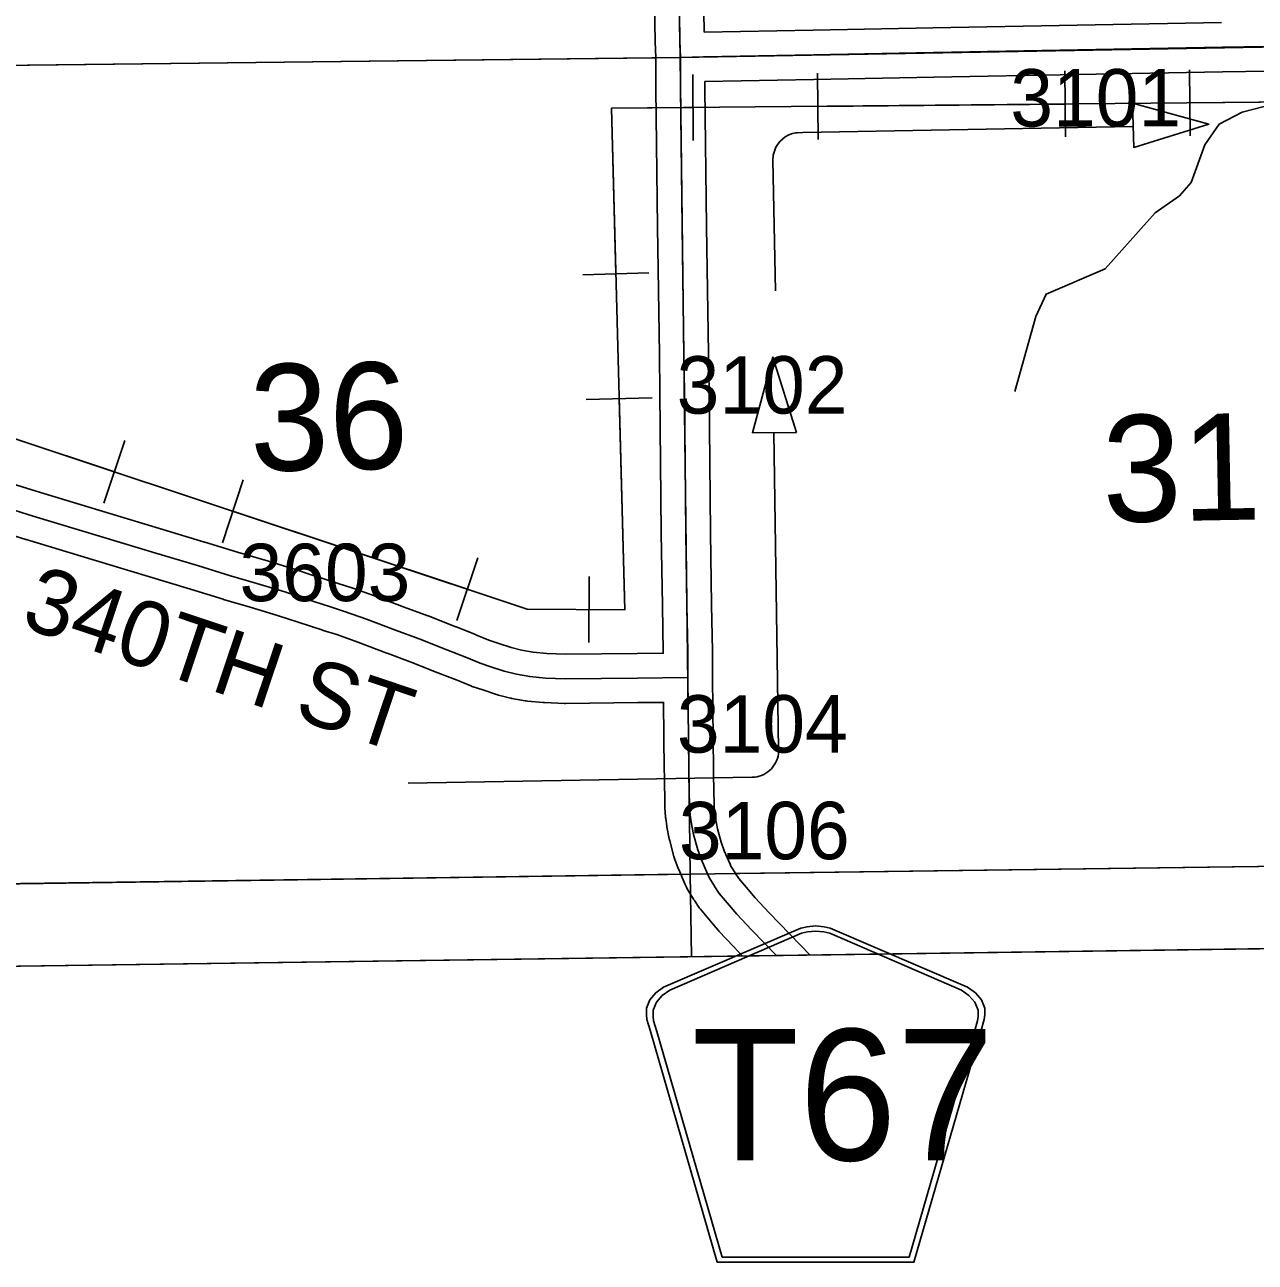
# Model space of a CAD drawing. Extents: x 23.6 to 68.7, y -63 to -29.
# Drawn here: x 49.986 to 51.486, y -58.02 to -56.511 of the extents above; entities that cross this region are included whole.
import ezdxf

# ---------------------------------------------------------------- set-up
doc = ezdxf.new("R2010")
doc.units = 0
for name, color, linetype in [('tdCoClipBndry', 7, 'Continuous'), ('tdCoCoBndry', 7, 'Continuous'), ('tdCoCoBndryPart', 7, 'Continuous'), ('tdCoDirctArrow', 7, 'Continuous'), ('tdCoHydroRiver', 7, 'Continuous'), ('tdCoPipe', 7, 'Continuous'), ('tdCoSecRdNmbr', 7, 'Continuous'), ('tdCoSecRdTxt', 7, 'Continuous'), ('tdCoSecRteBand', 7, 'Continuous'), ('tdCoSecRteCL', 7, 'Continuous'), ('tdCoSectLine', 7, 'Continuous'), ('tdCoSectLinePart', 7, 'Continuous'), ('tdCoSectNmbr', 7, 'Continuous'), ('tdCoShieldCoRteHrd', 7, 'Continuous'), ('tdCoSurfAsphalt', 7, 'Continuous'), ('tdCoSurfConc', 7, 'Continuous'), ('tdCoSurfGravel', 7, 'Continuous'), ('tdCoTwpBndryShd', 7, 'Continuous')]:
    doc.layers.add(name, color=color, linetype=linetype)

msp = doc.modelspace()

# ---------------------------------------------------------------- linework, layer by layer
at = {"layer": 'tdCoClipBndry'}
msp.add_lwpolyline([(56.8227, -57.553), (51.8233, -57.6334), (46.8056, -57.7041), (45.8081, -57.7131), (44.8328, -57.735), (43.8446, -57.7356), (42.8125, -57.7502), (36.856, -57.8104), (34.8462, -57.8398), (33.8615, -57.8433), (32.8589, -57.8556), (32.833, -57.8525), (32.8013, -57.8383), (32.7717, -57.8067), (32.7614, -57.7827), (32.7577, -57.7569), (32.6839, -51.7283), (32.6474, -49.7276), (32.6233, -45.7459), (32.6113, -44.7492), (32.588, -43.7493), (32.587, -43.0064), (32.5923, -42.7484), (32.5183, -35.7733)], dxfattribs=at)
at = {"layer": 'tdCoCoBndry'}
for p, q in [((51.8222, -57.5335), (50.7977, -57.5472)), ((50.7977, -57.5472), (51.8222, -57.5335)), ((50.7977, -57.5472), (49.8017, -57.5614)), ((49.8017, -57.5614), (50.7977, -57.5472))]:
    msp.add_line(p, q, dxfattribs=at)
for points in [[(35.8551, -57.7251), (36.8548, -57.7104), (37.8632, -57.702), (38.8607, -57.6881), (39.821, -57.6811), (40.8084, -57.671), (40.8282, -57.6709), (41.8142, -57.6606), (42.8114, -57.6502), (43.828, -57.6382), (43.8439, -57.6356), (44.8231, -57.6351), (44.8305, -57.6351), (45.7951, -57.6134), (45.8065, -57.6132), (46.7976, -57.6042), (46.8042, -57.6042), (47.8013, -57.59), (48.8, -57.5731), (49.8013, -57.5613), (50.7973, -57.5472), (51.8219, -57.5335), (52.8221, -57.5189)], [(52.8224, -57.5189), (51.8222, -57.5335), (50.7977, -57.5472), (49.8017, -57.5614), (48.8003, -57.5731), (47.8017, -57.59), (46.8045, -57.6042), (46.798, -57.6042), (45.8069, -57.6132), (45.7954, -57.6134), (44.8309, -57.6351), (44.8234, -57.6351), (43.8442, -57.6356), (43.8283, -57.6383), (42.8118, -57.6502), (41.8146, -57.6606), (40.8286, -57.6709), (40.8087, -57.671), (39.8213, -57.6811), (38.8611, -57.6881), (37.8635, -57.702), (36.8552, -57.7104), (35.8554, -57.7251)], [(52.8224, -57.5189), (51.8222, -57.5335), (50.7977, -57.5472), (49.8017, -57.5614), (48.8003, -57.5731), (47.8017, -57.59), (46.8045, -57.6042), (46.798, -57.6042), (45.8069, -57.6132), (45.7954, -57.6134), (44.8309, -57.6351), (44.8317, -57.735), (44.8328, -57.735), (45.8081, -57.7131), (46.8056, -57.7041), (51.8233, -57.6334), (56.8227, -57.553)]]:
    msp.add_lwpolyline(points, dxfattribs=at)
at = {"layer": 'tdCoCoBndryPart'}
for points in [[(50.8526, -57.5464), (51.7919, -57.5339)], [(47.8275, -57.5895), (48.8, -57.5731), (49.8013, -57.5613), (50.7861, -57.5473)]]:
    msp.add_lwpolyline(points, dxfattribs=at)
at = {"layer": 'tdCoDirctArrow'}
for points in [[(51.3366, -56.6071), (51.4295, -56.6327), (51.3381, -56.661)], [(50.9272, -57.0086), (50.8983, -56.9167), (50.8733, -57.009)]]:
    msp.add_lwpolyline(points, close=True, dxfattribs=at)
for points in [[(50.9014, -56.8359), (50.8982, -56.6763), (50.8985, -56.6705), (50.9001, -56.6655), (50.9019, -56.6607), (50.9042, -56.657), (50.907, -56.6535), (50.9098, -56.6507), (50.9134, -56.648), (50.9176, -56.6458), (50.9221, -56.644), (50.9261, -56.6433), (50.9282, -56.643), (50.9346, -56.6429), (51.337, -56.6353)], [(50.4537, -57.4361), (50.8731, -57.4291), (50.8766, -57.4288), (50.8789, -57.4284), (50.8817, -57.4277), (50.8844, -57.4268), (50.8871, -57.4256), (50.8897, -57.4242), (50.8921, -57.4225), (50.8943, -57.4207), (50.8964, -57.4186), (50.8983, -57.4164), (50.9, -57.414), (50.9015, -57.4115), (50.9027, -57.4089), (50.9037, -57.4061), (50.9045, -57.4033), (50.905, -57.4004), (50.9053, -57.3975), (50.9053, -57.3946), (50.8994, -57.0088)]]:
    msp.add_lwpolyline(points, dxfattribs=at)
at = {"layer": 'tdCoHydroRiver'}
msp.add_lwpolyline([(52.1091, -56.2289), (51.9222, -56.2578), (51.8161, -56.2779), (51.7956, -56.2907), (51.7721, -56.3194), (51.7423, -56.3639), (51.7328, -56.3735), (51.7251, -56.391), (51.7143, -56.4053), (51.6925, -56.4403), (51.6333, -56.5072), (51.5973, -56.5392), (51.5427, -56.5934), (51.5223, -56.6047), (51.4703, -56.6179), (51.4421, -56.6324), (51.425, -56.6579), (51.4081, -56.7039), (51.3941, -56.7198), (51.3643, -56.7406), (51.3035, -56.8092), (51.2312, -56.84), (51.2189, -56.867), (51.1931, -56.9588)], dxfattribs=at)
at = {"layer": 'tdCoPipe'}
for p, q in [((50.8005, -56.572), (50.8012, -56.6525)), ((50.9527, -56.5705), (50.9534, -56.6512)), ((51.254, -56.5677), (51.2548, -56.6482)), ((51.4062, -56.5663), (51.407, -56.647)), ((50.6666, -56.8162), (50.7472, -56.814)), ((50.6707, -56.9683), (50.7512, -56.9662)), ((50.1082, -57.0184), (50.0828, -57.0948)), ((50.2527, -57.0664), (50.2272, -57.143)), ((50.5386, -57.1616), (50.5132, -57.238)), ((50.6743, -57.1842), (50.6739, -57.2648))]:
    msp.add_line(p, q, dxfattribs=at)
for points in [[(53.0685, -56.591), (50.7015, -56.6132), (50.7179, -57.2247), (50.5989, -57.2241), (49.8578, -56.9776), (49.7137, -56.9708), (49.1168, -57.0055), (49.0002, -57.0742), (48.9111, -57.2115), (48.8699, -57.2459), (48.815, -57.2528), (48.1221, -57.267), (48.1221, -57.267), (48.0398, -57.2807), (47.9849, -57.2876), (47.9163, -57.3083), (47.7174, -57.528), (47.6625, -57.5281), (46.0227, -57.536), (46.016, -57.7076)], [(51.7079, -56.6038), (51.4066, -56.6066)], [(50.8009, -56.6123), (50.7015, -56.6132), (50.7069, -56.8151)], [(51.2544, -56.608), (50.9531, -56.6109)], [(50.711, -56.9673), (50.7179, -57.2247), (50.6741, -57.2245)], [(50.0955, -57.0567), (49.8578, -56.9776), (49.807, -56.9752)], [(50.5259, -57.1998), (50.2399, -57.1047)]]:
    msp.add_lwpolyline(points, dxfattribs=at)
at = {"layer": 'tdCoSecRteBand'}
for points in [[(50.6458, -57.2789), (50.733, -57.278), (50.733, -57.278), (50.733, -57.278), (50.7647, -57.2777), (50.7647, -57.2762), (50.7635, -57.2199), (50.7635, -57.2198), (50.7635, -57.2197), (50.7622, -57.1312), (50.7622, -57.1311), (50.7622, -57.1311), (50.7604, -56.9601), (50.7599, -56.9131), (50.7575, -56.7583), (50.7575, -56.7583), (50.7575, -56.7582), (50.7555, -56.5895), (50.7555, -56.5894), (50.7555, -56.5892), (50.7555, -56.5517), (50.7547, -56.5319), (50.7547, -56.5316), (50.7547, -56.5314), (50.7527, -56.4218)], [(50.8127, -56.4207), (50.8145, -56.5204)], [(50.8145, -56.5204), (50.9472, -56.518), (51.0933, -56.5153), (51.4453, -56.5086)], [(51.7854, -56.5637), (51.4464, -56.5686), (51.0945, -56.5753), (51.0945, -56.5753), (51.0944, -56.5753), (50.9483, -56.578), (50.9483, -56.578), (50.9483, -56.578), (50.8155, -56.5804), (50.8155, -56.589), (50.8175, -56.7575), (50.8199, -56.9122), (50.8199, -56.9123), (50.8199, -56.9124), (50.8204, -56.9594), (50.8204, -56.9594), (50.8204, -56.9594), (50.8222, -57.1304), (50.8235, -57.2187), (50.8247, -57.2751), (50.8247, -57.2755), (50.8247, -57.2758), (50.8247, -57.3073), (50.8259, -57.4196), (50.826, -57.4262), (50.8266, -57.4628), (50.8272, -57.4719), (50.8282, -57.4789), (50.8307, -57.492), (50.8352, -57.5083), (50.839, -57.5186), (50.8461, -57.535), (50.8471, -57.5373), (50.8521, -57.5456), (50.8523, -57.5458), (50.8569, -57.5525), (50.868, -57.5658), (50.8767, -57.576), (50.8939, -57.5943), (50.9438, -57.6458)], [(49.9433, -57.0626), (50.0054, -57.0818), (50.09, -57.1074), (50.1545, -57.1269), (50.2055, -57.1422), (50.2056, -57.1422), (50.2057, -57.1423), (50.2456, -57.1546), (50.2778, -57.1639), (50.278, -57.164), (50.2782, -57.164), (50.3121, -57.1744), (50.3124, -57.1744), (50.3126, -57.1745), (50.338, -57.1828), (50.3381, -57.1828), (50.3381, -57.1828), (50.3682, -57.1928), (50.3851, -57.198), (50.3857, -57.1982), (50.3862, -57.1984), (50.4128, -57.2078), (50.4131, -57.2079), (50.4134, -57.208), (50.449, -57.2216), (50.4775, -57.2321), (50.4777, -57.2322), (50.478, -57.2323), (50.5119, -57.2456), (50.5119, -57.2456), (50.512, -57.2456), (50.5358, -57.2551), (50.536, -57.2551), (50.5362, -57.2552), (50.5519, -57.2617), (50.564, -57.2658), (50.5792, -57.2709), (50.5918, -57.274), (50.6059, -57.2765), (50.6229, -57.2781), (50.6458, -57.2789)], [(50.8614, -57.647), (50.8507, -57.6358), (50.8505, -57.6357), (50.8504, -57.6356), (50.8325, -57.6166), (50.832, -57.6161), (50.8316, -57.6155), (50.8223, -57.6047), (50.8222, -57.6046), (50.8221, -57.6045), (50.8099, -57.5899), (50.8089, -57.5888), (50.8081, -57.5875), (50.8027, -57.5795), (50.8021, -57.5787), (50.8018, -57.5782), (50.8014, -57.5776), (50.7949, -57.567), (50.7937, -57.5651), (50.7928, -57.5631), (50.791, -57.5588), (50.7836, -57.5416), (50.7833, -57.5409), (50.783, -57.5402), (50.7785, -57.528), (50.778, -57.5268), (50.7777, -57.5255), (50.7725, -57.5067), (50.7722, -57.5055), (50.7719, -57.5043), (50.7691, -57.4894), (50.769, -57.4888), (50.7689, -57.4881), (50.7677, -57.4793), (50.7675, -57.4783), (50.7674, -57.4772), (50.7666, -57.4663), (50.7666, -57.4654), (50.7666, -57.4645), (50.766, -57.427), (50.7659, -57.4204), (50.7659, -57.4203), (50.7659, -57.4203), (50.7651, -57.3377), (50.7336, -57.338), (50.6457, -57.3389), (50.645, -57.3389), (50.6443, -57.3389), (50.6199, -57.338), (50.619, -57.338), (50.6182, -57.3379), (50.599, -57.3361), (50.5977, -57.336), (50.5964, -57.3358), (50.5802, -57.3328), (50.5794, -57.3327), (50.5786, -57.3325), (50.5638, -57.329), (50.5625, -57.3286), (50.5612, -57.3282), (50.5447, -57.3226), (50.5446, -57.3226), (50.5446, -57.3226), (50.5317, -57.3182), (50.5308, -57.3179), (50.5299, -57.3175), (50.5136, -57.3108), (50.49, -57.3015), (50.4563, -57.2883), (50.428, -57.2778), (50.4279, -57.2777), (50.4278, -57.2777), (50.3924, -57.2642), (50.3667, -57.2551), (50.3502, -57.25), (50.3499, -57.2499), (50.3497, -57.2498), (50.3194, -57.2398), (50.2943, -57.2317), (50.2609, -57.2215), (50.2286, -57.2121), (50.2284, -57.212), (50.2281, -57.212), (50.1882, -57.1996), (50.1372, -57.1843), (50.1372, -57.1843), (50.1372, -57.1843), (50.0726, -57.1648), (50.0726, -57.1648), (50.0726, -57.1648), (49.988, -57.1392), (49.9879, -57.1392), (49.9878, -57.1391), (49.9258, -57.12)]]:
    msp.add_lwpolyline(points, dxfattribs=at)
at = {"layer": 'tdCoSecRteCL'}
for points in [[(50.7855, -56.5511), (50.7847, -56.5308), (50.7827, -56.4212), (50.7801, -56.2798), (50.7773, -56.0833), (50.776, -55.9933)], [(50.7855, -56.5511), (50.8136, -56.5504), (50.9477, -56.548), (51.0939, -56.5453), (51.4459, -56.5386), (51.8151, -56.5332)], [(50.7947, -57.3074), (50.7947, -57.2758), (50.7935, -57.2192), (50.7922, -57.1308), (50.7904, -56.9598), (50.7899, -56.9127), (50.7875, -56.7579), (50.7855, -56.5892), (50.7855, -56.5511)], [(49.9344, -57.0913), (49.9967, -57.1105), (50.0813, -57.1361), (50.1459, -57.1556), (50.1969, -57.1709), (50.237, -57.1833), (50.2694, -57.1927), (50.3034, -57.2031), (50.3287, -57.2113), (50.3591, -57.2213), (50.3762, -57.2267), (50.4027, -57.2361), (50.4384, -57.2497), (50.467, -57.2603), (50.5009, -57.2735), (50.5248, -57.283), (50.5413, -57.2898), (50.5543, -57.2942), (50.5708, -57.2998), (50.5856, -57.3033), (50.6018, -57.3063), (50.621, -57.308), (50.6454, -57.3089), (50.7333, -57.308), (50.7947, -57.3074)], [(50.9026, -57.6464), (50.8722, -57.615), (50.8544, -57.596), (50.8451, -57.5852), (50.8329, -57.5706), (50.8275, -57.5627), (50.827, -57.5619), (50.8204, -57.5512), (50.8185, -57.5469), (50.8111, -57.5298), (50.8066, -57.5175), (50.8014, -57.4987), (50.7986, -57.4839), (50.7973, -57.4751), (50.7966, -57.4641), (50.796, -57.4266), (50.7959, -57.4199), (50.7947, -57.3074)]]:
    msp.add_lwpolyline(points, dxfattribs=at)
at = {"layer": 'tdCoSectLine'}
for points in [[(50.7681, -55.5514), (50.7851, -56.5511)], [(50.7851, -56.5511), (51.8147, -56.5332)], [(49.7852, -56.563), (50.7851, -56.5511)], [(50.7851, -56.5511), (50.7973, -57.5472)], [(50.7973, -57.5472), (51.8219, -57.5335)], [(49.8013, -57.5613), (50.7973, -57.5472)], [(50.7973, -57.5472), (50.7991, -57.6478)]]:
    msp.add_lwpolyline(points, dxfattribs=at)
at = {"layer": 'tdCoSectLinePart'}
for points in [[(49.8152, -56.5627), (50.7552, -56.5515)], [(50.8526, -57.5464), (51.7919, -57.5339)], [(49.8013, -57.5613), (50.7861, -57.5473)], [(50.7978, -57.5719), (50.7991, -57.6478)]]:
    msp.add_lwpolyline(points, dxfattribs=at)
at = {"layer": 'tdCoShieldCoRteHrd'}
for points in [[(50.8305, -58.0205), (50.7486, -57.7376), (50.7447, -57.7244), (50.744, -57.7185), (50.744, -57.7107), (50.7482, -57.7004), (50.7555, -57.6919), (50.7651, -57.6852), (50.9324, -57.6129), (50.9399, -57.6113), (50.9503, -57.6103), (50.9607, -57.6113), (50.9682, -57.6129), (51.1355, -57.6852), (51.1451, -57.6919), (51.1524, -57.7004), (51.1566, -57.7107), (51.1566, -57.7185), (51.1559, -57.7244), (51.152, -57.7376), (51.0701, -58.0205)], [(50.8364, -58.0141), (50.7567, -57.7389), (50.7529, -57.7262), (50.7522, -57.7206), (50.7522, -57.7131), (50.7563, -57.7032), (50.7633, -57.695), (50.7725, -57.6886), (50.9331, -57.6192), (50.9403, -57.6176), (50.9503, -57.6167), (50.9603, -57.6176), (50.9675, -57.6192), (51.1281, -57.6886), (51.1373, -57.695), (51.1443, -57.7032), (51.1484, -57.7131), (51.1484, -57.7206), (51.1477, -57.7262), (51.1439, -57.7389), (51.0642, -58.0141)]]:
    msp.add_lwpolyline(points, close=True, dxfattribs=at)
at = {"layer": 'tdCoSurfAsphalt'}
for points in [[(50.7947, -57.3074), (50.7947, -57.2758), (50.7935, -57.2192), (50.7922, -57.1308), (50.7904, -56.9598), (50.7899, -56.9127), (50.7875, -56.7579), (50.7855, -56.5892), (50.7855, -56.5511), (50.7847, -56.5308), (50.7827, -56.4212)], [(49.9344, -57.0913), (49.9967, -57.1105), (50.0813, -57.1361), (50.1459, -57.1556), (50.1969, -57.1709), (50.237, -57.1833), (50.2694, -57.1927), (50.3034, -57.2031), (50.3287, -57.2113), (50.3591, -57.2213), (50.3762, -57.2267), (50.4027, -57.2361), (50.4384, -57.2497), (50.467, -57.2603), (50.5009, -57.2735), (50.5248, -57.283), (50.5413, -57.2898), (50.5543, -57.2942), (50.5708, -57.2998), (50.5856, -57.3033), (50.6018, -57.3063), (50.621, -57.308), (50.6454, -57.3089), (50.7333, -57.308), (50.7947, -57.3074)], [(50.8185, -57.5469), (50.8111, -57.5298), (50.8066, -57.5175), (50.8014, -57.4987), (50.7986, -57.4839), (50.7973, -57.4751), (50.7966, -57.4641), (50.796, -57.4266), (50.7959, -57.4199), (50.7947, -57.3074)]]:
    msp.add_lwpolyline(points, dxfattribs=at)
at = {"layer": 'tdCoSurfConc'}
msp.add_lwpolyline([(50.9026, -57.6464), (50.8722, -57.615), (50.8544, -57.596), (50.8451, -57.5852), (50.8329, -57.5706), (50.8275, -57.5627), (50.827, -57.5619), (50.8204, -57.5512), (50.8185, -57.5469)], dxfattribs=at)
at = {"layer": 'tdCoSurfGravel'}
msp.add_lwpolyline([(50.7855, -56.5511), (50.8136, -56.5504), (50.9477, -56.548), (51.0939, -56.5453), (51.4459, -56.5386), (51.8151, -56.5332), (51.9214, -56.5315), (52.3331, -56.5256), (52.5617, -56.5239), (52.562, -56.5239), (52.8094, -56.52)], dxfattribs=at)
at = {"layer": 'tdCoTwpBndryShd'}
for points in [[(50.5509, -40.5443), (50.5639, -41.5427), (50.569, -42.5417), (50.5871, -43.537), (50.6019, -44.5288), (50.6203, -45.5327), (50.63, -46.4962), (50.6425, -47.4949), (50.6618, -48.4883), (50.6779, -49.4907), (50.6874, -50.4863), (50.7061, -51.4863), (50.7229, -52.5573), (50.7376, -53.5528), (50.7529, -54.5599), (50.7681, -55.5514), (50.7851, -56.5511), (50.7973, -57.5472)], [(52.8221, -57.5189), (51.8219, -57.5335), (50.7973, -57.5472), (49.8013, -57.5613), (48.8, -57.5731), (47.8013, -57.59), (46.8042, -57.6042), (46.7976, -57.6042), (45.8065, -57.6132), (45.7951, -57.6134), (44.8305, -57.6351), (44.8231, -57.6351), (43.8439, -57.6356), (43.828, -57.6382), (42.8114, -57.6502), (41.8142, -57.6606), (40.8282, -57.6709), (40.8084, -57.671), (39.821, -57.6811), (38.8607, -57.6881), (37.8632, -57.702), (36.8548, -57.7104), (35.8551, -57.7251)]]:
    msp.add_lwpolyline(points, dxfattribs=at)

# ---------------------------------------------------------------- texts
at = {"layer": 'tdCoSecRdNmbr'}
for s, rotation, p in [('3101', 0.0395, (51.1877, -56.6355)), ('3102', 0.0392, (50.781, -56.9856)), ('3603', 0.0388, (50.2481, -57.2143)), ('3104', 0.0392, (50.7813, -57.399)), ('3106', 0.0392, (50.7837, -57.5291))]:
    msp.add_text(s, height=0.07, rotation=rotation, dxfattribs=at).set_placement(p)
at = {"layer": 'tdCoSecRdTxt'}
msp.add_text('340TH ST', height=0.08, rotation=341.4784, dxfattribs=at).set_placement((49.9794, -57.2448))
at = {"layer": 'tdCoSectNmbr'}
for s, rotation, p in [('36', 1.0388, (50.2614, -57.0558)), ('31', 1.0395, (51.3008, -57.1181))]:
    msp.add_text(s, height=0.13, rotation=rotation, dxfattribs=at).set_placement(p)
at = {"layer": 'tdCoShieldCoRteHrd'}
msp.add_text('T67', height=0.16, dxfattribs=at).set_placement((50.7994, -57.8962))

doc.saveas('drawing.dxf')
